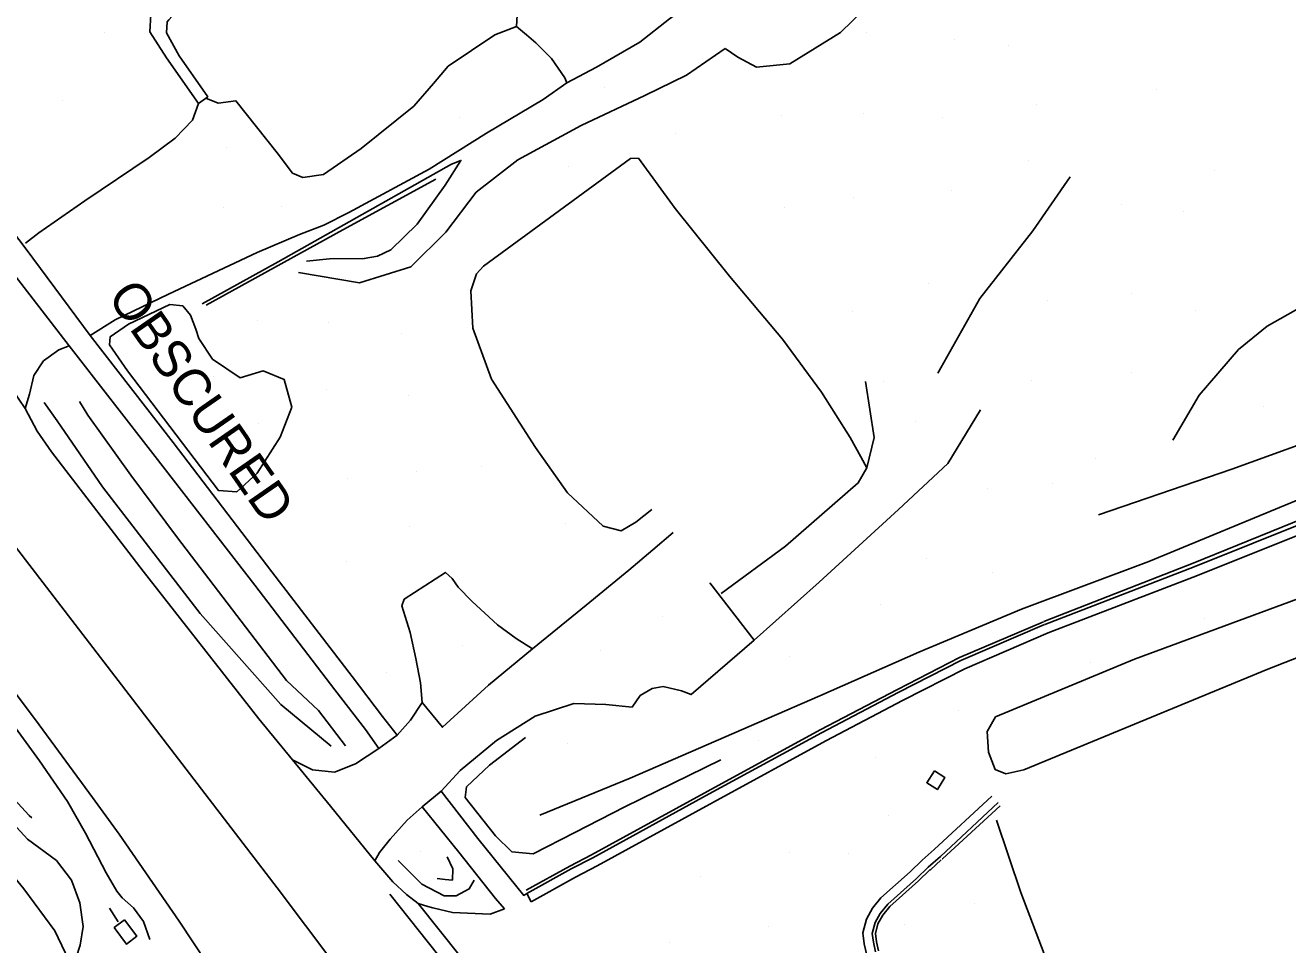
# Model space of a CAD drawing. Extents: x 1497074 to 1501343, y 481943 to 486114.
# Drawn here: x 1497425.4 to 1497630.4, y 484266.5 to 484415.7 of the extents above; entities that cross this region are included whole.
import ezdxf

# ---------------------------------------------------------------- set-up
doc = ezdxf.new("R2010")
doc.units = 0
for name, color, linetype in [('PH Exist DTM Breakline', 7, 'Continuous'), ('PH Exist DTM Obscure Area', 7, 'Continuous'), ('PH Exist DTM Obscure Area Text', 7, 'Continuous'), ('PH Exist DTM Point', 7, 'Continuous')]:
    doc.layers.add(name, color=color, linetype=linetype)

msp = doc.modelspace()

# ---------------------------------------------------------------- linework, layer by layer
at = {"layer": 'PH Exist DTM Breakline'}
for points in [[(1497330.44, 484471.34), (1497333.46, 484467.48), (1497345.01, 484453.04), (1497354.97, 484440.14), (1497367.71, 484424.32), (1497387.46, 484399.15), (1497404.03, 484378.57), (1497408.73, 484373.66), (1497412.66, 484369.74), (1497413.55, 484368.93), (1497417.57, 484363.9), (1497423.33, 484356.54), (1497425.41, 484353.48), (1497427.36, 484349.84), (1497429.67, 484346.47), (1497444.52, 484327.11), (1497463.32, 484303.15), (1497468.81, 484296.48), (1497474.96, 484288.97)], [(1497319.69, 484463.65), (1497328.05, 484453.07), (1497359.79, 484412.96), (1497376.84, 484391.29), (1497412.52, 484345.72), (1497442.28, 484307.03), (1497466.31, 484275.69)], [(1497308.67, 484455.76), (1497311.49, 484452.19), (1497329.26, 484429.59), (1497334.45, 484422.8), (1497359.39, 484391.31), (1497381.45, 484362.8), (1497405.91, 484331.07), (1497427.04, 484302.98), (1497436.32, 484290.36), (1497440.65, 484284.44), (1497450.41, 484270.3), (1497454.94, 484263.4), (1497457.72, 484259.47)], [(1497370.34, 484449.52), (1497373.53, 484444.24), (1497377.96, 484438.8), (1497382.96, 484434.25), (1497388.21, 484428.42), (1497395.56, 484418.96), (1497406.54, 484404.72), (1497418.04, 484389.23), (1497425.53, 484379.39), (1497435.95, 484365.36), (1497449.43, 484347.99), (1497465.43, 484326.98), (1497478.45, 484310.03), (1497483.42, 484303.54)], [(1497366.88, 484447.43), (1497370.22, 484441.91), (1497375.02, 484436.01), (1497380.1, 484431.39), (1497385.1, 484425.83), (1497392.37, 484416.49), (1497403.31, 484402.29), (1497414.81, 484386.8), (1497422.32, 484376.95), (1497432.53, 484363.66), (1497446.51, 484345.69), (1497462.67, 484324.82), (1497475.68, 484307.87), (1497480.66, 484301.39)], [(1497505.15, 484415.53), (1497505.41, 484420.12), (1497503.58, 484423.4), (1497498.03, 484431.42), (1497498.91, 484432.35), (1497512.67, 484442.78), (1497516.43, 484441.16), (1497525.26, 484429.53), (1497529.68, 484423.49), (1497531.88, 484420.9)], [(1497588.37, 484443.49), (1497579.68, 484432.89), (1497569.65, 484426.17), (1497557.76, 484414.54), (1497549.51, 484409.44), (1497544.11, 484408.9), (1497541.11, 484410.52), (1497539.01, 484411.95)], [(1497513.3, 484406.35), (1497518.12, 484408.91), (1497525.19, 484412.95), (1497529.98, 484416.77), (1497533.49, 484419.27), (1497543.91, 484427.34), (1497555.69, 484437.28), (1497560.44, 484441.88)], [(1497739.61, 484425.82), (1497715.73, 484421.55), (1497694.9, 484412.39), (1497683.31, 484400.81), (1497673.85, 484393.23), (1497661.11, 484383.9), (1497646.49, 484377.93), (1497630.39, 484368.75), (1497627.03, 484366.87), (1497622.39, 484363.08), (1497616, 484355.66), (1497611.72, 484348.37)], [(1497453.51, 484403.03), (1497448.34, 484410.4), (1497445.64, 484414.63), (1497445.8, 484417.44), (1497446.39, 484418.95), (1497447.38, 484419.79)], [(1497453.51, 484403.03), (1497455.03, 484404.1), (1497450.41, 484410.76), (1497448.34, 484414.49), (1497448.44, 484416.24), (1497448.72, 484416.57), (1497449.25, 484417.16)], [(1497468.81, 484391.71), (1497470.48, 484390.98), (1497473.83, 484391.5), (1497479.91, 484395.72), (1497488.51, 484402.58), (1497491.66, 484406.25), (1497494.07, 484409.07), (1497501.62, 484414.17), (1497505.15, 484415.53)], [(1497473.86, 484383.28), (1497477.94, 484385.33), (1497491, 484392.36), (1497500.29, 484398.17), (1497509.46, 484403.67), (1497513.3, 484406.35), (1497512.98, 484407.2), (1497510.82, 484410.33), (1497508.31, 484412.85), (1497506.78, 484414.15), (1497505.15, 484415.53)], [(1497469.77, 484375.57), (1497479.67, 484373.92), (1497487.98, 484376.51), (1497493.67, 484382.13), (1497498.61, 484388.63), (1497505.38, 484393.87), (1497515.63, 484399.44), (1497525.97, 484404.29), (1497532.76, 484407.61), (1497539.01, 484411.95)], [(1497318.7, 484410.14), (1497324.17, 484402.6), (1497335.82, 484386.46), (1497343.54, 484375.32), (1497351.99, 484364.9), (1497360.88, 484356.29), (1497369.94, 484347.03), (1497377.57, 484337.11), (1497380.78, 484333.64), (1497382.92, 484330.54), (1497387.98, 484323.24), (1497399, 484309.04), (1497410.01, 484294.98), (1497419.33, 484283.35), (1497422.99, 484278.22), (1497425.15, 484275.56), (1497430.19, 484268.72), (1497432.99, 484262.82), (1497431.99, 484258.09), (1497425.55, 484252.06), (1497421.88, 484248.73)], [(1497454.71, 484403.87), (1497456.7, 484403.07), (1497459.6, 484403.43), (1497466.29, 484394.99), (1497468.81, 484391.71)], [(1497425.46, 484380.33), (1497427.63, 484382.04), (1497435.08, 484387.21), (1497445.5, 484394.24), (1497449.75, 484397.39), (1497452.53, 484400.29), (1497453.51, 484403.03)], [(1497494.58, 484393.17), (1497496.12, 484393.76), (1497493.56, 484389.77), (1497489.04, 484383.42), (1497484.74, 484379.24), (1497482.56, 484378.23), (1497480.43, 484377.85), (1497474.78, 484377.78), (1497471.07, 484377.4)], [(1497508.22, 484347.2), (1497501.07, 484358.25), (1497498.07, 484366.54), (1497497.74, 484372.62), (1497498.64, 484375.38), (1497499.8, 484376.59), (1497523.68, 484394.08), (1497524.96, 484394.13), (1497530.9, 484385.99)], [(1497494.58, 484393.17), (1497466.45, 484377.3), (1497454.12, 484370.47)], [(1497508.96, 484287.52), (1497523.59, 484293.53), (1497554.42, 484306.87), (1497570.47, 484313.96), (1497587.15, 484320.95), (1497607.8, 484328.69), (1497632.43, 484338.86), (1497651.55, 484346.55), (1497664.09, 484351.18), (1497688.94, 484361.12), (1497694.95, 484363.69), (1497707.35, 484368.65), (1497721.83, 484374.78), (1497744.12, 484383.56), (1497755.14, 484387.9), (1497767.72, 484392.7)], [(1497454.78, 484370.28), (1497476.97, 484382.53), (1497492.06, 484390.73)], [(1497573.58, 484359.23), (1497580.35, 484371.38), (1497588.98, 484382.36), (1497595.04, 484391.12)], [(1497769.7, 484389.7), (1497758.41, 484385.44), (1497740.33, 484378.28), (1497718.5, 484369.66), (1497703.87, 484364), (1497698.91, 484362.02), (1497688.81, 484357.87), (1497686.71, 484357.17), (1497658.65, 484345.97), (1497655.76, 484344.8), (1497643.82, 484340.09), (1497615.02, 484328.38), (1497590.76, 484318.93)], [(1497769.87, 484389.24), (1497758.59, 484384.98), (1497740.51, 484377.82), (1497718.69, 484369.19), (1497704.05, 484363.54), (1497699.1, 484361.56), (1497689, 484357.41), (1497687.1, 484356.6), (1497658.83, 484345.34), (1497656.07, 484344.15), (1497643.66, 484339.2), (1497615.19, 484327.81), (1497590.94, 484318.47)], [(1497770.4, 484387.83), (1497759.13, 484383.58), (1497741.06, 484376.42), (1497719.23, 484367.8), (1497704.6, 484362.14), (1497699.66, 484360.17), (1497689.58, 484356.02), (1497687.67, 484355.21), (1497659.41, 484343.95), (1497656.64, 484342.77), (1497644.22, 484337.81), (1497615.74, 484326.41), (1497591.48, 484317.07)], [(1497530.9, 484385.99), (1497539.76, 484374.99), (1497548.32, 484364.76), (1497554.66, 484356.14), (1497559.35, 484348.78), (1497561.08, 484345.67), (1497562.03, 484343.89)], [(1497473.86, 484383.28), (1497469.91, 484381.73), (1497463.05, 484378.83), (1497448.65, 484372.09), (1497440.01, 484367.91), (1497435.95, 484365.36)], [(1497356.92, 484371.45), (1497357.69, 484369.97), (1497360.64, 484367.48), (1497364.24, 484362.52), (1497371.62, 484353.47), (1497381.8, 484340.49), (1497392.43, 484326.53), (1497400.51, 484315.72), (1497405.89, 484306.36), (1497411.39, 484300.86), (1497419.39, 484294.64), (1497426.06, 484287.43), (1497426.46, 484287.07)], [(1497432.53, 484363.66), (1497430.84, 484363.02), (1497428.37, 484361.22), (1497426.8, 484358.87), (1497426.07, 484355.83), (1497425.41, 484353.48)], [(1497538.4, 484323.5), (1497548.81, 484331.17), (1497560.65, 484341.43), (1497562.03, 484343.89), (1497563.23, 484348.79), (1497561.79, 484357.9)], [(1497475.08, 484298.71), (1497466.91, 484305.47), (1497453.81, 484320.25), (1497437.94, 484340.78), (1497430.56, 484351.48), (1497428.48, 484354.48)], [(1497467.82, 484309.35), (1497450.12, 484332.51), (1497442.54, 484342.67), (1497435.58, 484352.42), (1497434.22, 484354.64)], [(1497543.73, 484315.93), (1497554.3, 484325.31), (1497567.15, 484337.1), (1497575.17, 484344.57), (1497580.5, 484353.29)], [(1497599.62, 484336.23), (1497621.29, 484343.66), (1497636.41, 484349.1)], [(1497508.22, 484347.2), (1497513.44, 484339.84), (1497519.21, 484334.41), (1497522.17, 484333.66), (1497524.51, 484335.07), (1497527.14, 484337.13)], [(1497479.03, 484295.83), (1497482.83, 484298.31), (1497485.77, 484300.46), (1497487.94, 484302.91), (1497489.85, 484305.78), (1497493.13, 484301.76), (1497500.62, 484308.59), (1497507.75, 484314.5), (1497516.45, 484321.57), (1497523.41, 484327.28), (1497527.28, 484330.58), (1497530.59, 484333.4)], [(1497488.83, 484312.92), (1497487.9, 484317.15), (1497486.56, 484321.48), (1497486.91, 484322.55), (1497493.62, 484326.89), (1497494.73, 484325.92), (1497495.7, 484324.53)], [(1497482.16, 484280.1), (1497482.93, 484281.42), (1497484.62, 484283.63), (1497487.43, 484286.68), (1497489.86, 484288.84), (1497492.91, 484291.4), (1497495.99, 484294.75), (1497501.88, 484299.6), (1497508.2, 484303.56), (1497514.48, 484305.6), (1497519.68, 484305.45), (1497523.91, 484305.02), (1497525.25, 484306.92), (1497527.17, 484308.05), (1497528.94, 484308.38), (1497531.94, 484307.67), (1497533.5, 484307.08), (1497543.73, 484315.93), (1497536.56, 484325.23)], [(1497495.7, 484324.53), (1497497.93, 484322.16), (1497502.08, 484318.41), (1497505.09, 484316.18), (1497507.75, 484314.5)], [(1497590.69, 484318.9), (1497577.1, 484313.08), (1497567, 484307.92), (1497554.45, 484301.33), (1497536.19, 484291.39), (1497517.33, 484281.04), (1497513.79, 484279.21), (1497506.72, 484275.32)], [(1497590.88, 484318.45), (1497577.31, 484312.62), (1497567.23, 484307.47), (1497554.68, 484300.89), (1497536.43, 484290.95), (1497517.57, 484280.6), (1497514.03, 484278.77), (1497506.81, 484274.78)], [(1497591.48, 484317.07), (1497577.95, 484311.26), (1497567.92, 484306.14), (1497555.39, 484299.56), (1497537.15, 484289.63), (1497518.27, 484279.28), (1497514.73, 484277.45), (1497507.54, 484273.46)], [(1497415.53, 484312.97), (1497427.72, 484296.3), (1497432.27, 484289.74), (1497435.18, 484284.58), (1497438.53, 484278.12), (1497440.28, 484275.19), (1497441.12, 484274.09)], [(1497488.83, 484312.92), (1497489.57, 484308.96), (1497489.85, 484305.78)], [(1497467.82, 484309.35), (1497473.02, 484304.49), (1497477.37, 484298.77)], [(1497483.42, 484303.54), (1497485.77, 484300.46)], [(1497480.66, 484301.39), (1497482.83, 484298.31)], [(1497506.6, 484300.11), (1497500.76, 484295.63), (1497497.04, 484292.08), (1497496.83, 484290.37), (1497501.72, 484284.13), (1497504.37, 484281.57), (1497507.86, 484281.23), (1497514.65, 484284.68), (1497522.75, 484288.88), (1497538.33, 484296.5)], [(1497432.89, 484276.93), (1497430.47, 484280.16), (1497425.74, 484283.58), (1497421.08, 484288.71), (1497415.48, 484293.34), (1497411.72, 484297.19)], [(1497468.81, 484296.48), (1497472.02, 484294.88), (1497475.58, 484294.48), (1497479.03, 484295.83)], [(1497506.81, 484274.78), (1497506.34, 484274.47), (1497498.89, 484283.7), (1497492.91, 484291.4)], [(1497474.96, 484288.97), (1497482.16, 484280.1), (1497485.06, 484276.69), (1497487.27, 484274.65), (1497489.21, 484273.14)], [(1497562.04, 484264.78), (1497561.61, 484266.61), (1497561.4, 484268.41), (1497561.97, 484270.64), (1497562.97, 484272.41), (1497564.33, 484274.08), (1497569.07, 484278.33), (1497570.99, 484280.18), (1497572.98, 484281.92), (1497582.3, 484290.57)], [(1497563.45, 484265.31), (1497563.09, 484266.87), (1497562.92, 484268.3), (1497563.38, 484270.08), (1497564.22, 484271.56), (1497565.42, 484273.04), (1497570.09, 484277.23), (1497572, 484279.07), (1497573.99, 484280.81), (1497583.33, 484289.54)], [(1497574.27, 484280.39), (1497574.32, 484280.44), (1497583.68, 484289.03)], [(1497489.86, 484288.84), (1497495.8, 484281.51), (1497501.77, 484274), (1497503.18, 484272.29)], [(1497583.07, 484286.67), (1497587.01, 484274.93), (1497591.41, 484263.45), (1497594.65, 484248.7), (1497597.92, 484230.47)], [(1497494.79, 484276.95), (1497494.84, 484278.8), (1497493.89, 484280.75)], [(1497485.93, 484280.15), (1497489.79, 484276.31), (1497493.41, 484274.41), (1497495.37, 484274.42), (1497497.49, 484275.54), (1497498.28, 484276.95)], [(1497563.93, 484265.49), (1497563.58, 484266.95), (1497563.43, 484268.27), (1497563.84, 484269.89), (1497564.63, 484271.28), (1497565.78, 484272.69), (1497570.43, 484276.86), (1497572.28, 484278.65)], [(1497572.28, 484278.65), (1497572.34, 484278.63), (1497574.12, 484280.27)], [(1497432.89, 484276.93), (1497434.25, 484273.26), (1497434.82, 484269.42), (1497434.31, 484266.42), (1497433.67, 484264.4)], [(1497494.79, 484276.95), (1497493.56, 484277.05), (1497492.26, 484277.21)], [(1497466.31, 484275.69), (1497484.52, 484251.49), (1497511.02, 484217.26), (1497548.64, 484171.66), (1497584.63, 484128.06), (1497614.06, 484092.71), (1497639.26, 484061.21), (1497662.32, 484032.34), (1497675.91, 484015.97)], [(1497484.59, 484274.68), (1497498.8, 484256.76), (1497519.66, 484230.55), (1497544.18, 484199.58), (1497569.72, 484167.44), (1497596.05, 484134.32), (1497622.7, 484100.98), (1497642.94, 484075.67), (1497664.43, 484048.71), (1497669.47, 484042.38)], [(1497507.54, 484273.46), (1497506.81, 484274.78)], [(1497441.12, 484274.09), (1497442.98, 484272.48), (1497444.61, 484270.22), (1497445.63, 484267.34)], [(1497489.21, 484273.14), (1497502.83, 484256.06), (1497516.88, 484238.3), (1497527.09, 484225.4), (1497532.39, 484218.81)], [(1497503.18, 484272.29), (1497500.88, 484271.42), (1497494.79, 484271.68), (1497491.58, 484272.46), (1497490.74, 484272.66), (1497489.21, 484273.14)], [(1497440.47, 484270.19), (1497439.07, 484272.41)]]:
    msp.add_lwpolyline(points, dxfattribs=at)
for points in [[(1497572.99, 484294.69), (1497571.75, 484292.76), (1497573.48, 484291.65), (1497574.72, 484293.59)], [(1497441.5, 484270.49), (1497443.49, 484267.84), (1497441.83, 484266.59), (1497439.84, 484269.25)]]:
    msp.add_lwpolyline(points, close=True, dxfattribs=at)
at = {"layer": 'PH Exist DTM Obscure Area'}
for points in [[(1497776.34, 484370.22), (1497740.81, 484356.26), (1497703.26, 484340.25), (1497664, 484325.65), (1497627.15, 484311.2), (1497587.54, 484294.84), (1497584.57, 484294.23), (1497582.89, 484294.89), (1497581.79, 484297.71), (1497581.57, 484301.07), (1497582.92, 484303.45), (1497605.48, 484312.83), (1497658.52, 484332.38), (1497704.61, 484351.37), (1497736.52, 484363.41), (1497760.69, 484373.74), (1497772.16, 484378.44)], [(1497453.59, 484364.85), (1497455.82, 484361.51), (1497460.27, 484358.5), (1497464.05, 484359.62), (1497467.44, 484358.23), (1497468.69, 484353.7), (1497466.78, 484348.84), (1497463.04, 484342.99), (1497459.75, 484340), (1497456.77, 484340.2), (1497442.02, 484359.6), (1497439.05, 484363.83), (1497439.21, 484365.15), (1497442.17, 484367.21), (1497448.89, 484370.36), (1497450.96, 484370.17), (1497452.21, 484368.64), (1497453.12, 484366.37), (1497453.59, 484364.85)]]:
    msp.add_lwpolyline(points, dxfattribs=at)
at = {"layer": 'PH Exist DTM Point'}
for p, q in [((1497438.29, 484414.5), (1497438.29, 484414.5)), ((1497562.02, 484414.46), (1497562.02, 484414.46)), ((1497576.22, 484413.32), (1497576.22, 484413.32)), ((1497585.04, 484412.38), (1497585.04, 484412.38)), ((1497519.52, 484405.59), (1497519.52, 484405.59)), ((1497609.11, 484405.32), (1497609.11, 484405.32)), ((1497431.38, 484403.5), (1497431.38, 484403.5)), ((1497589.57, 484402.88), (1497589.57, 484402.88)), ((1497495.92, 484400.75), (1497495.92, 484400.75)), ((1497548.21, 484401.08), (1497548.21, 484401.08)), ((1497561.47, 484401.46), (1497561.47, 484401.46)), ((1497574.35, 484400.8), (1497574.35, 484400.8)), ((1497530.95, 484398.13), (1497530.95, 484398.13)), ((1497458.02, 484395.79), (1497458.02, 484395.79)), ((1497588.27, 484393.7), (1497588.27, 484393.7)), ((1497513.66, 484392.73), (1497513.66, 484392.73)), ((1497618.47, 484392.1), (1497618.47, 484392.1)), ((1497559.92, 484387.83), (1497559.92, 484387.83)), ((1497575.8, 484388.96), (1497575.8, 484388.96)), ((1497457.59, 484386.07), (1497457.59, 484386.07)), ((1497467.02, 484386.35), (1497467.02, 484386.35)), ((1497548.62, 484386.19), (1497548.62, 484386.19)), ((1497603.39, 484386.6), (1497603.39, 484386.6)), ((1497613.45, 484385.48), (1497613.45, 484385.48)), ((1497572.07, 484373.87), (1497572.07, 484373.87)), ((1497591.42, 484370.99), (1497591.42, 484370.99)), ((1497605, 484372.25), (1497605, 484372.25)), ((1497559.64, 484369.22), (1497559.64, 484369.22)), ((1497615.31, 484369.47), (1497615.31, 484369.47)), ((1497463.13, 484367.73), (1497463.13, 484367.73)), ((1497474.65, 484367.52), (1497474.65, 484367.52)), ((1497486.44, 484365.66), (1497486.44, 484365.66)), ((1497455.89, 484358.7), (1497455.89, 484358.7)), ((1497604.99, 484359.42), (1497604.99, 484359.42)), ((1497474.34, 484356.56), (1497474.34, 484356.56)), ((1497564.68, 484357.86), (1497564.68, 484357.86)), ((1497588.77, 484358.02), (1497588.77, 484358.02)), ((1497487.56, 484355.66), (1497487.56, 484355.66)), ((1497626.4, 484353.79), (1497626.4, 484353.79)), ((1497463.31, 484351.07), (1497463.31, 484351.07)), ((1497569.93, 484351.47), (1497569.93, 484351.47)), ((1497599.2, 484345.36), (1497599.2, 484345.36)), ((1497477.69, 484342.17), (1497477.69, 484342.17)), ((1497488.97, 484343.27), (1497488.97, 484343.27)), ((1497499.48, 484344.14), (1497499.48, 484344.14)), ((1497581.68, 484340.59), (1497581.68, 484340.59)), ((1497592.25, 484341.38), (1497592.25, 484341.38)), ((1497487.73, 484334.28), (1497487.73, 484334.28)), ((1497513.17, 484334.87), (1497513.17, 484334.87)), ((1497477.62, 484328.71), (1497477.62, 484328.71)), ((1497571.76, 484329.11), (1497571.76, 484329.11)), ((1497582.43, 484326.94), (1497582.43, 484326.94)), ((1497564.33, 484321.71), (1497564.33, 484321.71)), ((1497528.86, 484319.8), (1497528.86, 484319.8)), ((1497616.79, 484319.39), (1497616.79, 484319.39)), ((1497496.37, 484315.07), (1497496.37, 484315.07)), ((1497518.71, 484314.2), (1497518.71, 484314.2)), ((1497549.53, 484313.19), (1497549.53, 484313.19)), ((1497598.37, 484312.2), (1497598.37, 484312.2)), ((1497484.07, 484310.73), (1497484.07, 484310.73)), ((1497576.97, 484304.47), (1497576.97, 484304.47)), ((1497513.37, 484299.13), (1497513.37, 484299.13)), ((1497544.52, 484299.59), (1497544.52, 484299.59)), ((1497563.48, 484296.8), (1497563.48, 484296.8)), ((1497565.52, 484287.52), (1497565.52, 484287.52)), ((1497489.55, 484281.65), (1497489.55, 484281.65)), ((1497549.42, 484281.5), (1497549.42, 484281.5)), ((1497559.08, 484281.32), (1497559.08, 484281.32)), ((1497535.07, 484277.5), (1497535.07, 484277.5)), ((1497579.55, 484273.17), (1497579.55, 484273.17)), ((1497546.01, 484269.47), (1497546.01, 484269.47)), ((1497568.15, 484269.75), (1497568.15, 484269.75)), ((1497530.05, 484266.79), (1497530.05, 484266.79))]:
    msp.add_line(p, q, dxfattribs=at)

# ---------------------------------------------------------------- texts
at = {"layer": 'PH Exist DTM Obscure Area Text'}
msp.add_text('OBSCURED', height=6, rotation=304.7435, dxfattribs=at).set_placement((1497438.62, 484371.67))

doc.saveas('drawing.dxf')
